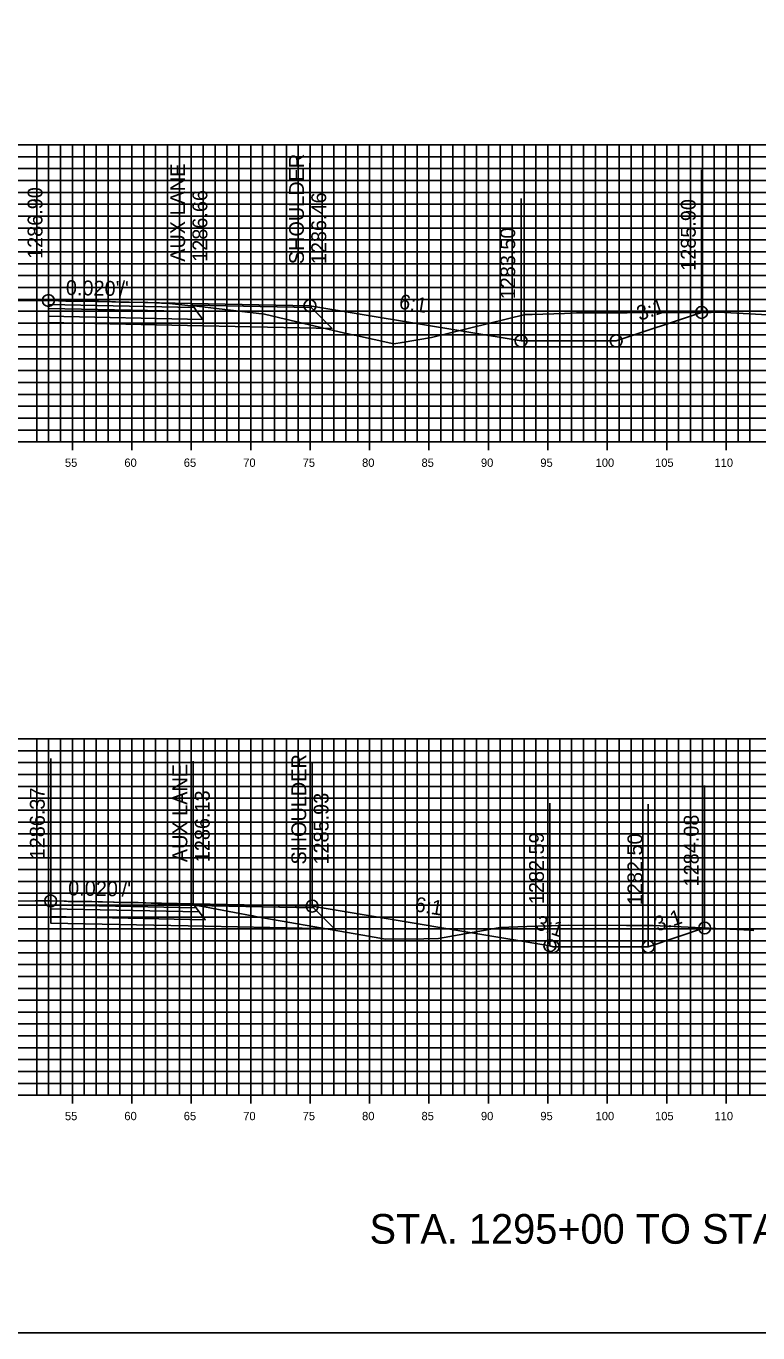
# Model space of a CAD drawing. Extents: x 674939 to 678919, y 750652 to 765176.
# Drawn here: x 678799.6 to 678861.2, y 763806.3 to 763916.3 of the extents above; entities that cross this region are included whole.
import ezdxf

# ---------------------------------------------------------------- set-up
doc = ezdxf.new("R2010")
doc.units = 0
for name, color, linetype in [('Level 10', 7, 'Continuous'), ('Level 18', 7, 'Continuous'), ('Level 19', 7, 'Continuous'), ('Level 20', 7, 'Continuous'), ('Level 21', 7, 'Continuous'), ('Level 22', 7, 'Continuous'), ('Level 23', 7, 'Continuous'), ('Level 4', 7, 'Continuous'), ('Level 7', 7, 'Continuous'), ('Level 8', 7, 'Continuous'), ('Level 9', 7, 'Continuous')]:
    doc.layers.add(name, color=color, linetype=linetype)

msp = doc.modelspace()

# ---------------------------------------------------------------- linework, layer by layer
at = {"layer": 'Level 10'}
for points in [[(678798.45, 763893.18), (678801.51, 763893.19), (678801.6, 763893.19), (678801.69, 763893.19), (678802.36, 763893.17), (678802.97, 763893.15), (678803.94, 763893.15), (678805.73, 763893.13), (678806.7, 763893.1), (678807.6, 763893.06), (678808.3, 763893.05), (678809.87, 763893.02), (678811.02, 763892.96), (678811.69, 763892.93), (678813.23, 763892.78), (678813.99, 763892.71), (678815.17, 763892.57), (678819.7, 763892.03), (678820.88, 763891.76), (678826.44, 763890.44), (678827.26, 763890.26), (678830.56, 763889.54), (678831.27, 763889.66), (678833.73, 763890.07), (678840.14, 763891.65), (678841.61, 763892.01), (678842.21, 763892.02), (678844.92, 763892.11), (678845.94, 763892.14), (678850.19, 763892.16), (678857.28, 763892.19), (678857.99, 763892.2), (678858.38, 763892.17), (678862.04, 763891.99)], [(678795.87, 763842.63), (678800.39, 763842.65), (678801.7, 763842.65), (678801.75, 763842.65), (678801.77, 763842.65), (678802.83, 763842.62), (678803.17, 763842.61), (678804.53, 763842.61), (678805.16, 763842.6), (678806.98, 763842.55), (678807.61, 763842.53), (678808.82, 763842.51), (678809.07, 763842.51), (678810.73, 763842.43), (678811.22, 763842.41), (678811.52, 763842.42), (678812.58, 763842.35), (678814.18, 763842.23), (678818.65, 763841.4), (678818.72, 763841.38), (678818.91, 763841.35), (678826.68, 763839.98), (678828.44, 763839.69), (678829.86, 763839.44), (678833.11, 763839.47), (678834.32, 763839.48), (678838.58, 763840.24), (678839.49, 763840.42), (678841.75, 763840.49), (678843.61, 763840.54), (678843.84, 763840.56), (678845.29, 763840.6), (678850.15, 763840.58), (678852.4, 763840.58), (678860.61, 763840.18), (678860.87, 763840.17)]]:
    msp.add_lwpolyline(points, dxfattribs=at)
at = {"layer": 'Level 18'}
for points in [[(678823.51, 763892.75), (678813.51, 763892.95), (678801.51, 763893.19)], [(678801.51, 763893.19), (678813.51, 763892.95), (678823.51, 763892.75), (678841.28, 763889.79), (678849.28, 763889.79), (678856.47, 763892.19)], [(678823.51, 763892.75), (678823.51, 763892.75)], [(678823.7, 763842.21), (678813.7, 763842.41), (678801.7, 763842.65)], [(678801.7, 763842.65), (678813.7, 763842.41), (678823.7, 763842.21), (678843.7, 763838.88), (678843.98, 763838.79), (678851.98, 763838.79), (678856.72, 763840.37)], [(678823.7, 763842.21), (678823.7, 763842.21)]]:
    msp.add_lwpolyline(points, dxfattribs=at)
for points in [[(678801.51, 763893.19), (678801.51, 763892.86), (678813.76, 763892.61), (678813.51, 763892.95)], [(678813.51, 763892.95), (678823.51, 763892.75), (678823.63, 763892.59), (678813.63, 763892.79)], [(678801.7, 763842.65), (678801.7, 763842.32), (678813.95, 763842.07), (678813.7, 763842.41)], [(678813.7, 763842.41), (678823.7, 763842.21), (678823.82, 763842.06), (678813.82, 763842.25)]]:
    msp.add_lwpolyline(points, close=True, dxfattribs=at)
at = {"layer": 'Level 19'}
for points in [[(678801.51, 763892.86), (678801.51, 763892.53), (678814.01, 763892.27), (678813.76, 763892.61)], [(678801.51, 763892.53), (678801.51, 763891.87), (678814.51, 763891.6), (678814.01, 763892.27)], [(678801.7, 763842.32), (678801.7, 763841.99), (678814.2, 763841.74), (678813.95, 763842.07)], [(678801.7, 763841.99), (678801.7, 763841.33), (678814.7, 763841.07), (678814.2, 763841.74)]]:
    msp.add_lwpolyline(points, close=True, dxfattribs=at)
for points in [[(678801.51, 763891.87), (678801.51, 763891.33), (678814.51, 763891.06), (678825.38, 763890.84), (678823.63, 763892.59)], [(678801.7, 763841.33), (678801.7, 763840.79), (678814.7, 763840.53), (678825.58, 763840.31), (678823.82, 763842.06)]]:
    msp.add_lwpolyline(points, dxfattribs=at)
at = {"layer": 'Level 20'}
for p, q in [((678598.53, 763906.29), (678898.53, 763906.29)), ((678800.53, 763881.29), (678800.53, 763906.29)), ((678801.53, 763881.29), (678801.53, 763906.29)), ((678802.53, 763881.29), (678802.53, 763906.29)), ((678803.53, 763881.29), (678803.53, 763906.29)), ((678804.53, 763881.29), (678804.53, 763906.29)), ((678805.53, 763881.29), (678805.53, 763906.29)), ((678806.53, 763881.29), (678806.53, 763906.29)), ((678807.53, 763881.29), (678807.53, 763906.29)), ((678808.53, 763881.29), (678808.53, 763906.29)), ((678809.53, 763881.29), (678809.53, 763906.29)), ((678810.53, 763881.29), (678810.53, 763906.29)), ((678811.53, 763881.29), (678811.53, 763906.29)), ((678812.53, 763881.29), (678812.53, 763906.29)), ((678813.53, 763881.29), (678813.53, 763906.29)), ((678814.53, 763881.29), (678814.53, 763906.29)), ((678815.53, 763881.29), (678815.53, 763906.29)), ((678816.53, 763881.29), (678816.53, 763906.29)), ((678817.53, 763881.29), (678817.53, 763906.29)), ((678818.53, 763881.29), (678818.53, 763906.29)), ((678819.53, 763881.29), (678819.53, 763906.29)), ((678820.53, 763881.29), (678820.53, 763906.29)), ((678821.53, 763881.29), (678821.53, 763906.29)), ((678822.53, 763881.29), (678822.53, 763906.29)), ((678823.53, 763881.29), (678823.53, 763906.29)), ((678824.53, 763881.29), (678824.53, 763906.29)), ((678825.53, 763881.29), (678825.53, 763906.29)), ((678826.53, 763881.29), (678826.53, 763906.29)), ((678827.53, 763881.29), (678827.53, 763906.29)), ((678828.53, 763881.29), (678828.53, 763906.29)), ((678829.53, 763881.29), (678829.53, 763906.29)), ((678830.53, 763881.29), (678830.53, 763906.29)), ((678831.53, 763881.29), (678831.53, 763906.29)), ((678832.53, 763881.29), (678832.53, 763906.29)), ((678833.53, 763881.29), (678833.53, 763906.29)), ((678834.53, 763881.29), (678834.53, 763906.29)), ((678835.53, 763881.29), (678835.53, 763906.29)), ((678836.53, 763881.29), (678836.53, 763906.29)), ((678837.53, 763881.29), (678837.53, 763906.29)), ((678838.53, 763881.29), (678838.53, 763906.29)), ((678839.53, 763881.29), (678839.53, 763906.29)), ((678840.53, 763881.29), (678840.53, 763906.29)), ((678841.53, 763881.29), (678841.53, 763906.29)), ((678842.53, 763881.29), (678842.53, 763906.29)), ((678843.53, 763881.29), (678843.53, 763906.29)), ((678844.53, 763881.29), (678844.53, 763906.29)), ((678845.53, 763881.29), (678845.53, 763906.29)), ((678846.53, 763881.29), (678846.53, 763906.29)), ((678847.53, 763881.29), (678847.53, 763906.29)), ((678848.53, 763881.29), (678848.53, 763906.29)), ((678849.53, 763881.29), (678849.53, 763906.29)), ((678850.53, 763881.29), (678850.53, 763906.29)), ((678851.53, 763881.29), (678851.53, 763906.29)), ((678852.53, 763881.29), (678852.53, 763906.29)), ((678853.53, 763881.29), (678853.53, 763906.29)), ((678854.53, 763881.29), (678854.53, 763906.29)), ((678855.53, 763881.29), (678855.53, 763906.29)), ((678856.53, 763881.29), (678856.53, 763906.29)), ((678857.53, 763881.29), (678857.53, 763906.29)), ((678858.53, 763881.29), (678858.53, 763906.29)), ((678859.53, 763881.29), (678859.53, 763906.29)), ((678860.53, 763881.29), (678860.53, 763906.29)), ((678598.53, 763905.29), (678898.53, 763905.29)), ((678598.53, 763904.29), (678898.53, 763904.29)), ((678598.53, 763903.29), (678898.53, 763903.29)), ((678598.53, 763902.29), (678898.53, 763902.29)), ((678598.53, 763901.29), (678898.53, 763901.29)), ((678598.53, 763900.29), (678898.53, 763900.29)), ((678598.53, 763899.29), (678898.53, 763899.29)), ((678598.53, 763898.29), (678898.53, 763898.29)), ((678598.53, 763897.29), (678898.53, 763897.29)), ((678598.53, 763896.29), (678898.53, 763896.29)), ((678598.53, 763895.29), (678898.53, 763895.29)), ((678598.53, 763894.29), (678898.53, 763894.29)), ((678598.53, 763893.29), (678898.53, 763893.29)), ((678598.53, 763892.29), (678898.53, 763892.29)), ((678598.53, 763891.29), (678898.53, 763891.29)), ((678598.53, 763890.29), (678898.53, 763890.29)), ((678598.53, 763889.29), (678898.53, 763889.29)), ((678598.53, 763888.29), (678898.53, 763888.29)), ((678598.53, 763887.29), (678898.53, 763887.29)), ((678598.53, 763886.29), (678898.53, 763886.29)), ((678598.53, 763885.29), (678898.53, 763885.29)), ((678598.53, 763884.29), (678898.53, 763884.29)), ((678598.53, 763883.29), (678898.53, 763883.29)), ((678598.53, 763882.29), (678898.53, 763882.29)), ((678598.53, 763881.29), (678898.53, 763881.29)), ((678598.53, 763856.29), (678898.53, 763856.29)), ((678800.53, 763826.29), (678800.53, 763856.29)), ((678801.53, 763826.29), (678801.53, 763856.29)), ((678802.53, 763826.29), (678802.53, 763856.29)), ((678803.53, 763826.29), (678803.53, 763856.29)), ((678804.53, 763826.29), (678804.53, 763856.29)), ((678805.53, 763826.29), (678805.53, 763856.29)), ((678806.53, 763826.29), (678806.53, 763856.29)), ((678807.53, 763826.29), (678807.53, 763856.29)), ((678808.53, 763826.29), (678808.53, 763856.29)), ((678809.53, 763826.29), (678809.53, 763856.29)), ((678810.53, 763826.29), (678810.53, 763856.29)), ((678811.53, 763826.29), (678811.53, 763856.29)), ((678812.53, 763826.29), (678812.53, 763856.29)), ((678813.53, 763826.29), (678813.53, 763856.29)), ((678814.53, 763826.29), (678814.53, 763856.29)), ((678815.53, 763826.29), (678815.53, 763856.29)), ((678816.53, 763826.29), (678816.53, 763856.29)), ((678817.53, 763826.29), (678817.53, 763856.29)), ((678818.53, 763826.29), (678818.53, 763856.29)), ((678819.53, 763826.29), (678819.53, 763856.29)), ((678820.53, 763826.29), (678820.53, 763856.29)), ((678821.53, 763826.29), (678821.53, 763856.29)), ((678822.53, 763826.29), (678822.53, 763856.29)), ((678823.53, 763826.29), (678823.53, 763856.29)), ((678824.53, 763826.29), (678824.53, 763856.29)), ((678825.53, 763826.29), (678825.53, 763856.29)), ((678826.53, 763826.29), (678826.53, 763856.29)), ((678827.53, 763826.29), (678827.53, 763856.29)), ((678828.53, 763826.29), (678828.53, 763856.29)), ((678829.53, 763826.29), (678829.53, 763856.29)), ((678830.53, 763826.29), (678830.53, 763856.29)), ((678831.53, 763826.29), (678831.53, 763856.29)), ((678832.53, 763826.29), (678832.53, 763856.29)), ((678833.53, 763826.29), (678833.53, 763856.29)), ((678834.53, 763826.29), (678834.53, 763856.29)), ((678835.53, 763826.29), (678835.53, 763856.29)), ((678836.53, 763826.29), (678836.53, 763856.29)), ((678837.53, 763826.29), (678837.53, 763856.29)), ((678838.53, 763826.29), (678838.53, 763856.29)), ((678839.53, 763826.29), (678839.53, 763856.29)), ((678840.53, 763826.29), (678840.53, 763856.29)), ((678841.53, 763826.29), (678841.53, 763856.29)), ((678842.53, 763826.29), (678842.53, 763856.29)), ((678843.53, 763826.29), (678843.53, 763856.29)), ((678844.53, 763826.29), (678844.53, 763856.29)), ((678845.53, 763826.29), (678845.53, 763856.29)), ((678846.53, 763826.29), (678846.53, 763856.29)), ((678847.53, 763826.29), (678847.53, 763856.29)), ((678848.53, 763826.29), (678848.53, 763856.29)), ((678849.53, 763826.29), (678849.53, 763856.29)), ((678850.53, 763826.29), (678850.53, 763856.29)), ((678851.53, 763826.29), (678851.53, 763856.29)), ((678852.53, 763826.29), (678852.53, 763856.29)), ((678853.53, 763826.29), (678853.53, 763856.29)), ((678854.53, 763826.29), (678854.53, 763856.29)), ((678855.53, 763826.29), (678855.53, 763856.29)), ((678856.53, 763826.29), (678856.53, 763856.29)), ((678857.53, 763826.29), (678857.53, 763856.29)), ((678858.53, 763826.29), (678858.53, 763856.29)), ((678859.53, 763826.29), (678859.53, 763856.29)), ((678860.53, 763826.29), (678860.53, 763856.29)), ((678598.53, 763855.29), (678898.53, 763855.29)), ((678598.53, 763854.29), (678898.53, 763854.29)), ((678598.53, 763853.29), (678898.53, 763853.29)), ((678598.53, 763852.29), (678898.53, 763852.29)), ((678598.53, 763851.29), (678898.53, 763851.29)), ((678598.53, 763850.29), (678898.53, 763850.29)), ((678598.53, 763849.29), (678898.53, 763849.29)), ((678598.53, 763848.29), (678898.53, 763848.29)), ((678598.53, 763847.29), (678898.53, 763847.29)), ((678598.53, 763846.29), (678898.53, 763846.29)), ((678598.53, 763845.29), (678898.53, 763845.29)), ((678598.53, 763844.29), (678898.53, 763844.29)), ((678598.53, 763843.29), (678898.53, 763843.29)), ((678598.53, 763842.29), (678898.53, 763842.29)), ((678598.53, 763841.29), (678898.53, 763841.29)), ((678598.53, 763840.29), (678898.53, 763840.29)), ((678598.53, 763839.29), (678898.53, 763839.29)), ((678598.53, 763838.29), (678898.53, 763838.29)), ((678598.53, 763837.29), (678898.53, 763837.29)), ((678598.53, 763836.29), (678898.53, 763836.29)), ((678598.53, 763835.29), (678898.53, 763835.29)), ((678598.53, 763834.29), (678898.53, 763834.29)), ((678598.53, 763833.29), (678898.53, 763833.29)), ((678598.53, 763832.29), (678898.53, 763832.29)), ((678598.53, 763831.29), (678898.53, 763831.29)), ((678598.53, 763830.29), (678898.53, 763830.29)), ((678598.53, 763829.29), (678898.53, 763829.29)), ((678598.53, 763828.29), (678898.53, 763828.29)), ((678598.53, 763827.29), (678898.53, 763827.29)), ((678598.53, 763826.29), (678898.53, 763826.29))]:
    msp.add_line(p, q, dxfattribs=at)
at = {"layer": 'Level 23'}
for p, q in [((678801.51, 763893.19), (678801.51, 763905.19)), ((678813.51, 763892.95), (678813.51, 763904.95)), ((678823.51, 763892.75), (678823.51, 763904.75)), ((678856.47, 763892.19), (678856.47, 763904.19)), ((678841.28, 763889.79), (678841.28, 763901.79)), ((678801.7, 763842.65), (678801.7, 763854.65)), ((678813.7, 763842.41), (678813.7, 763854.41)), ((678823.7, 763842.21), (678823.7, 763854.21)), ((678856.72, 763840.37), (678856.72, 763852.37)), ((678843.7, 763838.88), (678843.7, 763850.88)), ((678851.98, 763838.79), (678851.98, 763850.79))]:
    msp.add_line(p, q, dxfattribs=at)
at = {"layer": 'Level 4'}
msp.add_lwpolyline([(678578.53, 763806.29), (678918.53, 763806.29), (678918.53, 764026.29), (678578.53, 764026.29)], close=True, dxfattribs=at)
for centre in [(678801.51, 763893.19), (678823.51, 763892.75), (678856.47, 763892.19), (678841.28, 763889.79), (678849.28, 763889.79), (678801.7, 763842.65), (678823.7, 763842.21), (678856.72, 763840.37), (678843.7, 763838.88), (678843.98, 763838.79), (678851.98, 763838.79)]:
    msp.add_circle(centre, 0.5, dxfattribs=at)
at = {"layer": 'Level 7'}
for points in [[(678823.51, 763892.75), (678841.28, 763889.79)], [(678841.28, 763889.79), (678849.28, 763889.79), (678856.47, 763892.19)], [(678823.7, 763842.21), (678843.7, 763838.88), (678843.98, 763838.79)], [(678843.98, 763838.79), (678851.98, 763838.79), (678856.72, 763840.37)]]:
    msp.add_lwpolyline(points, dxfattribs=at)
at = {"layer": 'Level 8'}
for p, q in [((678803.53, 763880.59), (678803.53, 763881.99)), ((678808.53, 763880.59), (678808.53, 763881.99)), ((678813.53, 763880.59), (678813.53, 763881.99)), ((678818.53, 763880.59), (678818.53, 763881.99)), ((678823.53, 763880.59), (678823.53, 763881.99)), ((678828.53, 763880.59), (678828.53, 763881.99)), ((678833.53, 763880.59), (678833.53, 763881.99)), ((678838.53, 763880.59), (678838.53, 763881.99)), ((678843.53, 763880.59), (678843.53, 763881.99)), ((678848.53, 763880.59), (678848.53, 763881.99)), ((678853.53, 763880.59), (678853.53, 763881.99)), ((678858.53, 763880.59), (678858.53, 763881.99)), ((678598.53, 763881.29), (678898.53, 763881.29)), ((678803.53, 763825.59), (678803.53, 763826.99)), ((678808.53, 763825.59), (678808.53, 763826.99)), ((678813.53, 763825.59), (678813.53, 763826.99)), ((678818.53, 763825.59), (678818.53, 763826.99)), ((678823.53, 763825.59), (678823.53, 763826.99)), ((678828.53, 763825.59), (678828.53, 763826.99)), ((678833.53, 763825.59), (678833.53, 763826.99)), ((678838.53, 763825.59), (678838.53, 763826.99)), ((678843.53, 763825.59), (678843.53, 763826.99)), ((678848.53, 763825.59), (678848.53, 763826.99)), ((678853.53, 763825.59), (678853.53, 763826.99)), ((678858.53, 763825.59), (678858.53, 763826.99)), ((678598.53, 763826.29), (678898.53, 763826.29))]:
    msp.add_line(p, q, dxfattribs=at)

# ---------------------------------------------------------------- texts
at = {"layer": 'Level 21'}
msp.add_text('STA. 1295+00 TO STA. 1297+00', height=2.5, dxfattribs=at).set_placement((678828.53, 763813.79))
at = {"layer": 'Level 22'}
for s, rotation, p in [("0.020'/'", 358.8542, (678802.97, 763893.66)), ('6:1', 350.5377, (678830.95, 763892.52)), ('3:1', 18.4349, (678851.25, 763891.47)), ("0.020'/'", 358.8542, (678803.16, 763843.12)), ('6:1', 350.5377, (678832.26, 763841.79)), ('3:1', 341.5651, (678842.39, 763840.31)), ('3:1', 18.4349, (678852.73, 763840.06))]:
    msp.add_text(s, height=1.25, rotation=rotation, dxfattribs=at).set_placement(p)
at = {"layer": 'Level 23'}
for s, p in [('SHOULDER', (678823.01, 763896.25)), ('AUX LANE', (678813.01, 763896.45)), ('1286.90', (678801.01, 763896.69)), ('1286.66', (678814.88, 763896.45)), ('1286.46', (678824.88, 763896.25)), ('1285.90', (678855.97, 763895.69)), ('1283.50', (678840.78, 763893.29)), ('SHOULDER', (678823.2, 763845.71)), ('AUX LANE', (678813.2, 763845.91)), ('1286.37', (678801.2, 763846.15)), ('1286.13', (678815.08, 763845.91)), ('1285.93', (678825.08, 763845.71)), ('1284.08', (678856.22, 763843.87)), ('1282.59', (678843.2, 763842.38)), ('1282.50', (678851.48, 763842.29))]:
    msp.add_text(s, height=1.25, rotation=90, dxfattribs=at).set_placement(p)
at = {"layer": 'Level 9'}
for s, p in [('55', (678802.9, 763879.19)), ('60', (678807.9, 763879.19)), ('65', (678812.9, 763879.19)), ('70', (678817.9, 763879.19)), ('75', (678822.9, 763879.19)), ('80', (678827.9, 763879.19)), ('85', (678832.9, 763879.19)), ('90', (678837.9, 763879.19)), ('95', (678842.9, 763879.19)), ('100', (678847.55, 763879.19)), ('105', (678852.55, 763879.19)), ('110', (678857.55, 763879.19)), ('55', (678802.9, 763824.19)), ('60', (678807.9, 763824.19)), ('65', (678812.9, 763824.19)), ('70', (678817.9, 763824.19)), ('75', (678822.9, 763824.19)), ('80', (678827.9, 763824.19)), ('85', (678832.9, 763824.19)), ('90', (678837.9, 763824.19)), ('95', (678842.9, 763824.19)), ('100', (678847.55, 763824.19)), ('105', (678852.55, 763824.19)), ('110', (678857.55, 763824.19))]:
    msp.add_text(s, height=0.7, dxfattribs=at).set_placement(p)

doc.saveas('drawing.dxf')
